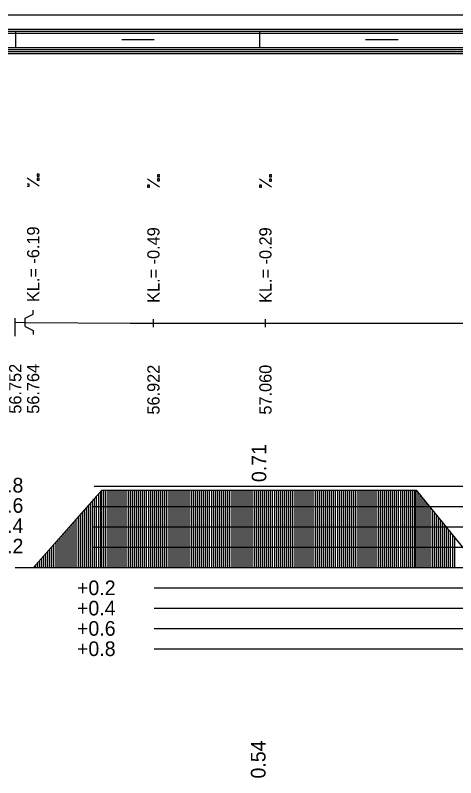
# Model space of a CAD drawing. Extents: x 2 to 10148, y 0 to 380.
# Drawn here: x 5974.9 to 6029.1, y 286.1 to 380 of the extents above; entities that cross this region are included whole.
import ezdxf

# ---------------------------------------------------------------- set-up
doc = ezdxf.new("R2010")
doc.units = 0
for name, color, linetype in [('NIVELETA_CARA', 7, 'Continuous'), ('NIVELETA_TEXT', 7, 'Continuous'), ('RAM', 7, 'Continuous'), ('ZRYCHL_CARA_C', 7, 'Continuous'), ('ZRYCHL_RASTR', 7, 'Continuous'), ('ZRYCHL_TEXT', 7, 'Continuous')]:
    doc.layers.add(name, color=color, linetype=linetype)

msp = doc.modelspace()

# ---------------------------------------------------------------- linework, layer by layer
at = {"layer": 'NIVELETA_CARA'}
for p, q in [((5977.11, 343.183), (5977.11, 343.683)), ((5974.91, 341.69), (5974.91, 342.69)), ((5976.121, 342.683), (5977.11, 343.183)), ((5974.91, 342.19), (5976.035, 342.183)), ((5976.035, 342.183), (5976.121, 342.183)), ((5976.121, 341.683), (5976.121, 342.683)), ((5976.121, 342.183), (5976.208, 342.182)), ((5976.208, 342.182), (5989.055, 342.103)), ((5989.055, 342.103), (5991.904, 342.085)), ((5991.904, 341.585), (5991.904, 342.585)), ((5991.904, 342.085), (5994.752, 342.084)), ((5994.752, 342.084), (6005.633, 342.078)), ((6005.633, 342.078), (6005.681, 342.078)), ((6005.681, 341.578), (6005.681, 342.578)), ((6005.681, 342.078), (6005.728, 342.078)), ((6005.728, 342.078), (6024.216, 342.073)), ((6024.216, 342.073), (6031.931, 342.07)), ((5974.91, 340.5), (5974.91, 341.69)), ((5976.121, 341.683), (5977.11, 341.183)), ((5977.11, 341.183), (5977.11, 340.683))]:
    msp.add_line(p, q, dxfattribs=at)
at = {"layer": 'NIVELETA_TEXT'}
for p, q in [((5977.857, 358.935), (5976.363, 359.926)), ((5977.858, 360.451), (5977.611, 360.451)), ((5977.611, 360.451), (5977.611, 360.208)), ((5977.611, 360.208), (5977.615, 360.203)), ((5977.611, 360.203), (5977.858, 360.203)), ((5977.858, 359.94), (5977.611, 359.94)), ((5977.611, 359.94), (5977.611, 359.697)), ((5977.611, 359.697), (5977.615, 359.692)), ((5977.611, 359.692), (5977.858, 359.692)), ((5977.858, 360.203), (5977.858, 360.451)), ((5977.858, 359.692), (5977.858, 359.94)), ((5992.65, 358.837), (5991.157, 359.828)), ((5992.651, 360.353), (5992.404, 360.353)), ((5992.404, 360.353), (5992.404, 360.11)), ((5992.404, 360.11), (5992.409, 360.106)), ((5992.404, 360.106), (5992.651, 360.106)), ((5992.651, 359.842), (5992.404, 359.842)), ((5992.404, 359.842), (5992.404, 359.599)), ((5992.404, 359.599), (5992.409, 359.594)), ((5992.404, 359.594), (5992.651, 359.594)), ((5992.651, 360.106), (5992.651, 360.353)), ((5992.651, 359.594), (5992.651, 359.842)), ((6006.427, 358.83), (6004.933, 359.821)), ((6006.428, 360.347), (6006.181, 360.347)), ((6006.181, 360.347), (6006.181, 360.104)), ((6006.181, 360.104), (6006.186, 360.099)), ((6006.181, 360.099), (6006.428, 360.099)), ((6006.428, 359.835), (6006.181, 359.835)), ((6006.181, 359.835), (6006.181, 359.592)), ((6006.181, 359.592), (6006.186, 359.588)), ((6006.428, 360.099), (6006.428, 360.347)), ((6006.428, 359.588), (6006.428, 359.835)), ((5976.61, 359.182), (5976.363, 359.182)), ((5976.363, 358.935), (5976.61, 358.935)), ((5976.61, 358.935), (5976.61, 359.182)), ((5991.404, 359.085), (5991.157, 359.085)), ((5991.157, 359.085), (5991.157, 358.842)), ((5991.157, 358.842), (5991.161, 358.837)), ((5991.157, 358.837), (5991.404, 358.837)), ((5991.404, 358.837), (5991.404, 359.085)), ((6005.181, 359.078), (6004.933, 359.078)), ((6004.933, 359.078), (6004.933, 358.835)), ((6004.933, 358.835), (6004.938, 358.83)), ((6004.933, 358.83), (6005.181, 358.83)), ((6005.181, 358.83), (6005.181, 359.078)), ((6006.181, 359.588), (6006.428, 359.588))]:
    msp.add_line(p, q, dxfattribs=at)
at = {"layer": 'RAM'}
for p, q in [((5974.91, 380), (5128.6, 380)), ((6872.958, 380), (5974.91, 380)), ((5974.91, 378.25), (5128.6, 378.25)), ((5974.91, 378), (5128.6, 378)), ((5974.91, 377.75), (5128.6, 377.75)), ((6872.958, 378.25), (5974.91, 378.25)), ((6872.958, 378), (5974.91, 378)), ((6872.958, 377.75), (5974.91, 377.75)), ((5975, 376), (5975, 378)), ((6005, 376), (6005, 378)), ((5988, 377), (5992, 377)), ((6018, 377), (6022, 377)), ((5974.91, 376), (5128.6, 376)), ((5974.91, 375.75), (5128.6, 375.75)), ((6872.958, 376), (5974.91, 376)), ((6872.958, 375.75), (5974.91, 375.75)), ((5974.91, 375.5), (5128.6, 375.5)), ((5974.91, 375.25), (5128.6, 375.25)), ((6872.958, 375.5), (5974.91, 375.5)), ((6872.958, 375.25), (5974.91, 375.25))]:
    msp.add_line(p, q, dxfattribs=at)
at = {"layer": 'ZRYCHL_CARA_C'}
for p, q in [((5977.171, 312), (5985.571, 321.516)), ((5985.421, 312), (5985.421, 321.346)), ((5985.571, 312), (5985.571, 321.516)), ((5985.571, 321.516), (6024.216, 321.516)), ((5985.821, 312), (5985.821, 321.516)), ((5986.071, 312), (5986.071, 321.516)), ((5986.321, 312), (5986.321, 321.516)), ((5986.571, 312), (5986.571, 321.516)), ((5986.821, 312), (5986.821, 321.516)), ((5987.071, 312), (5987.071, 321.516)), ((5987.321, 312), (5987.321, 321.516)), ((5987.571, 312), (5987.571, 321.516)), ((5987.821, 312), (5987.821, 321.516)), ((5988.071, 312), (5988.071, 321.516)), ((5988.321, 312), (5988.321, 321.516)), ((5988.571, 312), (5988.571, 321.516)), ((5988.821, 312), (5988.821, 321.516)), ((5989.071, 312), (5989.071, 321.516)), ((5989.321, 312), (5989.321, 321.516)), ((5989.571, 312), (5989.571, 321.516)), ((5989.821, 312), (5989.821, 321.516)), ((5990.071, 312), (5990.071, 321.516)), ((5990.321, 312), (5990.321, 321.516)), ((5990.571, 312), (5990.571, 321.516)), ((5990.821, 312), (5990.821, 321.516)), ((5991.071, 312), (5991.071, 321.516)), ((5991.321, 312), (5991.321, 321.516)), ((5991.571, 312), (5991.571, 321.516)), ((5991.821, 312), (5991.821, 321.516)), ((5992.071, 312), (5992.071, 321.516)), ((5992.321, 312), (5992.321, 321.516)), ((5992.571, 312), (5992.571, 321.516)), ((5992.821, 312), (5992.821, 321.516)), ((5993.071, 312), (5993.071, 321.516)), ((5993.321, 312), (5993.321, 321.516)), ((5993.571, 312), (5993.571, 321.516)), ((5993.821, 312), (5993.821, 321.516)), ((5994.071, 312), (5994.071, 321.516)), ((5994.321, 312), (5994.321, 321.516)), ((5994.571, 312), (5994.571, 321.516)), ((5994.821, 312), (5994.821, 321.516)), ((5995.071, 312), (5995.071, 321.516)), ((5995.321, 312), (5995.321, 321.516)), ((5995.571, 312), (5995.571, 321.516)), ((5995.821, 312), (5995.821, 321.516)), ((5996.071, 312), (5996.071, 321.516)), ((5996.321, 312), (5996.321, 321.516)), ((5996.571, 312), (5996.571, 321.516)), ((5996.821, 312), (5996.821, 321.516)), ((5997.071, 312), (5997.071, 321.516)), ((5997.321, 312), (5997.321, 321.516)), ((5997.571, 312), (5997.571, 321.516)), ((5997.821, 312), (5997.821, 321.516)), ((5998.071, 312), (5998.071, 321.516)), ((5998.321, 312), (5998.321, 321.516)), ((5998.571, 312), (5998.571, 321.516)), ((5998.821, 312), (5998.821, 321.516)), ((5999.071, 312), (5999.071, 321.516)), ((5999.321, 312), (5999.321, 321.516)), ((5999.571, 312), (5999.571, 321.516)), ((5999.821, 312), (5999.821, 321.516)), ((6000.071, 312), (6000.071, 321.516)), ((6000.321, 312), (6000.321, 321.516)), ((6000.571, 312), (6000.571, 321.516)), ((6000.821, 312), (6000.821, 321.516)), ((6001.071, 312), (6001.071, 321.516)), ((6001.321, 312), (6001.321, 321.516)), ((6001.571, 312), (6001.571, 321.516)), ((6001.821, 312), (6001.821, 321.516)), ((6002.071, 312), (6002.071, 321.516)), ((6002.321, 312), (6002.321, 321.516)), ((6002.571, 312), (6002.571, 321.516)), ((6002.821, 312), (6002.821, 321.516)), ((6003.071, 312), (6003.071, 321.516)), ((6003.321, 312), (6003.321, 321.516)), ((6003.571, 312), (6003.571, 321.516)), ((6003.821, 312), (6003.821, 321.516)), ((6004.071, 312), (6004.071, 321.516)), ((6004.321, 312), (6004.321, 321.516)), ((6004.571, 312), (6004.571, 321.516)), ((6004.821, 312), (6004.821, 321.516)), ((6005.071, 312), (6005.071, 321.516)), ((6005.321, 312), (6005.321, 321.516)), ((6005.571, 312), (6005.571, 321.516)), ((6005.821, 312), (6005.821, 321.516)), ((6006.071, 312), (6006.071, 321.516)), ((6006.321, 312), (6006.321, 321.516)), ((6006.571, 312), (6006.571, 321.516)), ((6006.821, 312), (6006.821, 321.516)), ((6007.071, 312), (6007.071, 321.516)), ((6007.321, 312), (6007.321, 321.516)), ((6007.571, 312), (6007.571, 321.516)), ((6007.821, 312), (6007.821, 321.516)), ((6008.071, 312), (6008.071, 321.516)), ((6008.321, 312), (6008.321, 321.516)), ((6008.571, 312), (6008.571, 321.516)), ((6008.821, 312), (6008.821, 321.516)), ((6009.071, 312), (6009.071, 321.516)), ((6009.321, 312), (6009.321, 321.516)), ((6009.571, 312), (6009.571, 321.516)), ((6009.821, 312), (6009.821, 321.516)), ((6010.071, 312), (6010.071, 321.516)), ((6010.321, 312), (6010.321, 321.516)), ((6010.571, 312), (6010.571, 321.516)), ((6010.821, 312), (6010.821, 321.516)), ((6011.071, 312), (6011.071, 321.516)), ((6011.321, 312), (6011.321, 321.516)), ((6011.571, 312), (6011.571, 321.516)), ((6011.821, 312), (6011.821, 321.516)), ((6012.071, 312), (6012.071, 321.516)), ((6012.321, 312), (6012.321, 321.516)), ((6012.571, 312), (6012.571, 321.516)), ((6012.821, 312), (6012.821, 321.516)), ((6013.071, 312), (6013.071, 321.516)), ((6013.321, 312), (6013.321, 321.516)), ((6013.571, 312), (6013.571, 321.516)), ((6013.821, 312), (6013.821, 321.516)), ((6014.071, 312), (6014.071, 321.516)), ((6014.321, 312), (6014.321, 321.516)), ((6014.571, 312), (6014.571, 321.516)), ((6014.821, 312), (6014.821, 321.516)), ((6015.071, 312), (6015.071, 321.516)), ((6015.321, 312), (6015.321, 321.516)), ((6015.571, 312), (6015.571, 321.516)), ((6015.821, 312), (6015.821, 321.516)), ((6016.071, 312), (6016.071, 321.516)), ((6016.321, 312), (6016.321, 321.516)), ((6016.571, 312), (6016.571, 321.516)), ((6016.821, 312), (6016.821, 321.516)), ((6017.071, 312), (6017.071, 321.516)), ((6017.321, 312), (6017.321, 321.516)), ((6017.571, 312), (6017.571, 321.516)), ((6017.821, 312), (6017.821, 321.516)), ((6018.071, 312), (6018.071, 321.516)), ((6018.321, 312), (6018.321, 321.516)), ((6018.571, 312), (6018.571, 321.516)), ((6018.821, 312), (6018.821, 321.516)), ((6019.071, 312), (6019.071, 321.516)), ((6019.321, 312), (6019.321, 321.516)), ((6019.571, 312), (6019.571, 321.516)), ((6019.821, 312), (6019.821, 321.516)), ((6020.071, 312), (6020.071, 321.516)), ((6020.321, 312), (6020.321, 321.516)), ((6020.571, 312), (6020.571, 321.516)), ((6020.821, 312), (6020.821, 321.516)), ((6021.071, 312), (6021.071, 321.516)), ((6021.321, 312), (6021.321, 321.516)), ((6021.571, 312), (6021.571, 321.516)), ((6021.821, 312), (6021.821, 321.516)), ((6022.071, 312), (6022.071, 321.516)), ((6022.321, 312), (6022.321, 321.516)), ((6022.571, 312), (6022.571, 321.516)), ((6022.821, 312), (6022.821, 321.516)), ((6023.071, 312), (6023.071, 321.516)), ((6023.321, 312), (6023.321, 321.516)), ((6023.571, 312), (6023.571, 321.516)), ((6023.821, 312), (6023.821, 321.516)), ((6024.071, 312), (6024.071, 321.516)), ((6024.216, 312), (6024.216, 321.516)), ((6024.216, 321.516), (6031.931, 312)), ((6024.466, 312), (6024.466, 321.207)), ((5984.421, 312), (5984.421, 320.213)), ((5984.671, 312), (5984.671, 320.496)), ((5984.921, 312), (5984.921, 320.779)), ((5985.171, 312), (5985.171, 321.063)), ((6024.716, 312), (6024.716, 320.899)), ((6024.966, 312), (6024.966, 320.591)), ((6025.216, 312), (6025.216, 320.282)), ((5983.671, 312), (5983.671, 319.363)), ((5983.921, 312), (5983.921, 319.647)), ((5984.171, 312), (5984.171, 319.93)), ((6025.466, 312), (6025.466, 319.974)), ((6025.716, 312), (6025.716, 319.665)), ((6025.966, 312), (6025.966, 319.357)), ((5982.921, 312), (5982.921, 318.514)), ((5983.171, 312), (5983.171, 318.797)), ((5983.421, 312), (5983.421, 319.08)), ((6026.216, 312), (6026.216, 319.049)), ((6026.466, 312), (6026.466, 318.74)), ((6026.716, 312), (6026.716, 318.432)), ((5981.921, 312), (5981.921, 317.381)), ((5982.171, 312), (5982.171, 317.664)), ((5982.421, 312), (5982.421, 317.947)), ((5982.671, 312), (5982.671, 318.23)), ((6026.966, 312), (6026.966, 318.124)), ((6027.216, 312), (6027.216, 317.815)), ((6027.466, 312), (6027.466, 317.507)), ((5981.171, 312), (5981.171, 316.531)), ((5981.421, 312), (5981.421, 316.814)), ((5981.671, 312), (5981.671, 317.098)), ((6027.716, 312), (6027.716, 317.198)), ((6027.966, 312), (6027.966, 316.89)), ((6028.216, 312), (6028.216, 316.582)), ((5980.421, 312), (5980.421, 315.682)), ((5980.671, 312), (5980.671, 315.965)), ((5980.921, 312), (5980.921, 316.248)), ((6028.466, 312), (6028.466, 316.273)), ((6028.716, 312), (6028.716, 315.965)), ((6028.966, 312), (6028.966, 315.657)), ((5979.421, 312), (5979.421, 314.549)), ((5979.671, 312), (5979.671, 314.832)), ((5979.921, 312), (5979.921, 315.115)), ((5980.171, 312), (5980.171, 315.398)), ((5978.671, 312), (5978.671, 313.699)), ((5978.921, 312), (5978.921, 313.982)), ((5979.171, 312), (5979.171, 314.266)), ((5977.921, 312), (5977.921, 312.85)), ((5978.171, 312), (5978.171, 313.133)), ((5978.421, 312), (5978.421, 313.416)), ((5974.91, 312), (6872.958, 312)), ((5977.421, 312), (5977.421, 312.283)), ((5977.671, 312), (5977.671, 312.566))]:
    msp.add_line(p, q, dxfattribs=at)
at = {"layer": 'ZRYCHL_RASTR'}
for p, q in [((5984.609, 322), (6188, 322)), ((5984.506, 319.5), (6188, 319.5)), ((5984.49, 317), (6188, 317)), ((5984.49, 314.5), (6188, 314.5)), ((5992, 309.5), (6188, 309.5)), ((5992, 307), (6188, 307)), ((5992, 304.5), (6188, 304.5)), ((5992, 302), (6188, 302))]:
    msp.add_line(p, q, dxfattribs=at)

# ---------------------------------------------------------------- texts
at = {"layer": 'NIVELETA_TEXT'}
for s, p in [('KL.= -6.19', (5977.86, 344.683)), ('KL.= -0.49', (5992.654, 344.585)), ('KL.= -0.29', (6006.431, 344.578)), ('56.752', (5975.66, 330.94)), ('56.764', (5977.86, 330.933)), ('56.922', (5992.654, 330.835)), ('57.060', (6006.431, 330.828))]:
    msp.add_text(s, height=1.5, rotation=90, dxfattribs=at).set_placement(p)
at = {"layer": 'ZRYCHL_TEXT'}
for s, p in [('0.71', (6005.794, 322.516)), ('0.54', (6005.693, 286.019))]:
    msp.add_text(s, height=1.8, rotation=90, dxfattribs=at).set_placement(p)
for s, p in [('-0.8', (5971.761, 321.238)), ('-0.6', (5971.761, 318.738)), ('-0.4', (5971.761, 316.238)), ('-0.2', (5971.761, 313.738)), ('+0.2', (5982.5, 308.6)), ('+0.4', (5982.5, 306.1)), ('+0.6', (5982.5, 303.6)), ('+0.8', (5982.5, 301.1))]:
    msp.add_text(s, height=1.8, dxfattribs=at).set_placement(p)

doc.saveas('drawing.dxf')
